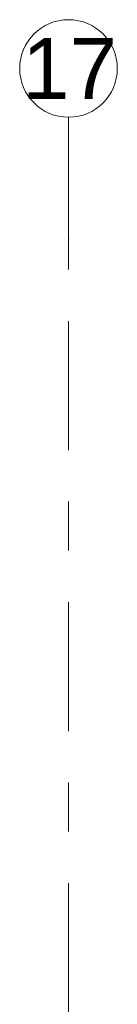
# Model space of a CAD drawing. Header units: metres. Extents: x -3.6 to 84.5, y -11 to 16.8.
# Tile 355 of 361: x 58.03 to 58.23, y 14.786 to 16.805. Entities that reach past the tile are written whole.
import ezdxf

# ---------------------------------------------------------------- set-up
doc = ezdxf.new("R2010")
doc.units = ezdxf.units.M
doc.header["$MEASUREMENT"] = 0
doc.linetypes.add('Strichlinie doppelt', pattern=[0.546806, 0.264583, -0.105833, 0.070556, -0.105833])
doc.layers.add('451 - Universal.Achsen Raster', color=7, linetype='Continuous')
doc.styles.add('ERSTELLTER_STIL_2', font='txt')

msp = doc.modelspace()

# ---------------------------------------------------------------- linework, layer by layer
at = {"layer": '451 - Universal.Achsen Raster', "color": 160, "linetype": 'Strichlinie doppelt', "lineweight": 9, "true_color": 0x3232ff}
for p, q in [((58.13, 16.355), (58.13, 16.605)), ((58.13, -10.585), (58.13, 16.355))]:
    msp.add_line(p, q, dxfattribs=at)
at = {"layer": '451 - Universal.Achsen Raster', "color": 160, "linetype": 'Continuous', "lineweight": 9, "true_color": 0x3232ff}
msp.add_circle((58.13, 16.705), 0.1, dxfattribs=at)
at = {"layer": '451 - Universal.Achsen Raster', "color": 160, "linetype": 'Strichlinie doppelt', "lineweight": 9, "true_color": 0x3232ff}
msp.add_point((58.13, 16.355), dxfattribs=at)
msp.add_point((58.13, 16.355), dxfattribs=at)

# ---------------------------------------------------------------- texts
at = {"layer": '451 - Universal.Achsen Raster', "color": 160, "lineweight": 9, "true_color": 0x3232ff, "insert": (58.0351, 16.7675), "char_height": 0.125, "attachment_point": 1, "style": 'ERSTELLTER_STIL_2'}
msp.add_mtext('\\A1;{\\pql;\\pt0;\\fArial|b0|i0|c0|p38;17}', dxfattribs=at)

doc.saveas('drawing.dxf')
